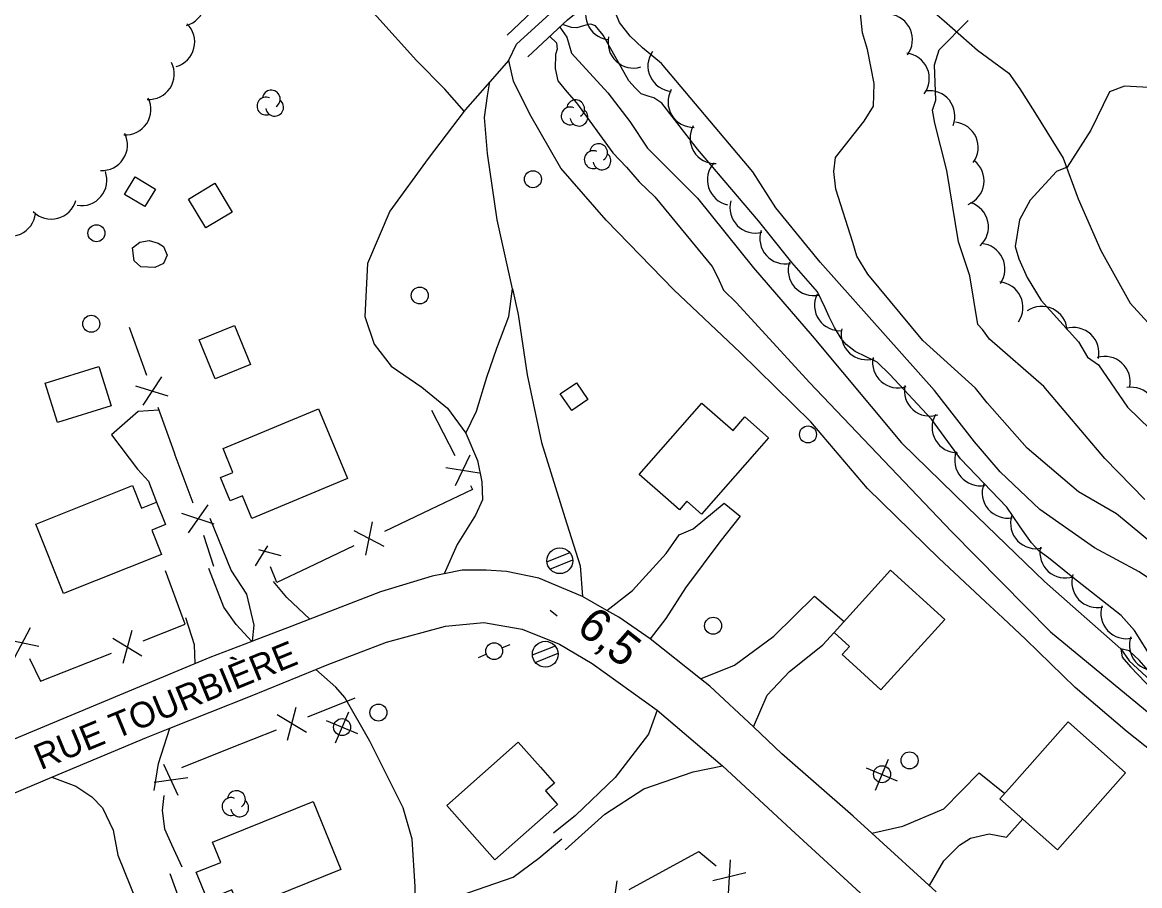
# Model space of a CAD drawing. Extents: x 362852 to 366875, y 5563573 to 5566479.
# Drawn here: x 364026.8 to 364158.5, y 5565170.1 to 5565271.8 of the extents above; entities that cross this region are included whole.
import ezdxf

# ---------------------------------------------------------------- set-up
doc = ezdxf.new("R2010")
doc.units = 0
for name, color, linetype in [('Niveau 1', 7, 'Continuous'), ('Niveau 19', 7, 'Continuous'), ('Niveau 2', 7, 'Continuous'), ('Niveau 21', 7, 'Continuous'), ('Niveau 22', 7, 'Continuous'), ('Niveau 26', 7, 'Continuous'), ('Niveau 3', 7, 'Continuous'), ('Niveau 31', 7, 'Continuous'), ('Niveau 36', 7, 'Continuous'), ('Niveau 37', 7, 'Continuous'), ('Niveau 4', 7, 'Continuous'), ('Niveau 44', 7, 'Continuous')]:
    doc.layers.add(name, color=color, linetype=linetype)

msp = doc.modelspace()

# ---------------------------------------------------------------- linework, layer by layer
at = {"layer": 'Niveau 1'}
for points in [[(364155.73, 5565213.94), (364151.26, 5565216.52), (364145.21, 5565221.64), (364140.51, 5565227), (364139.13, 5565228.72), (364132.93, 5565234.34), (364126.45, 5565242.17), (364125.14, 5565244.26), (364124.67, 5565245.88), (364122.68, 5565252.18), (364122.44, 5565254.24), (364122.65, 5565255.88), (364126, 5565260.19), (364127.1, 5565261.92), (364127.19, 5565264.59), (364126.39, 5565268.61), (364125.82, 5565270.56), (364125.24, 5565276.2), (364124.06, 5565279.75), (364123.89, 5565281.37)], [(364191.01, 5565180.04), (364188.79, 5565182.93), (364182.01, 5565189.25), (364177.53, 5565194.49), (364176.97, 5565195.73), (364175.07, 5565198.72), (364172.72, 5565201.38), (364171.1, 5565202.69), (364170.4, 5565203.89), (364167.99, 5565206.18), (364165.32, 5565208.06), (364161.94, 5565208.77), (364155.73, 5565213.94)]]:
    msp.add_lwpolyline(points, dxfattribs=at)
at = {"layer": 'Niveau 19'}
for points in [[(364042.93, 5565226.14), (364040.49, 5565225.99), (364037.35, 5565223.24), (364040.42, 5565219.17), (364041.7, 5565217.77), (364042.64, 5565215.3)], [(364095.72, 5565202.55), (364098.74, 5565204.91), (364102.68, 5565209.25), (364104.22, 5565211.44), (364105.89, 5565212.15), (364109.54, 5565215.18), (364111.42, 5565213.64), (364109, 5565210.62), (364104.98, 5565205.22), (364102.66, 5565201.6), (364100.82, 5565199.22)], [(364053.96, 5565198.92), (364054.17, 5565200.82), (364053.3, 5565204.46), (364051.43, 5565207.28), (364048.98, 5565213.38)], [(364053.9, 5565198.89), (364052.02, 5565200.88), (364050.58, 5565202.94), (364048.82, 5565207.5)], [(364060.72, 5565201.51), (364058.01, 5565204.06), (364056.45, 5565205.96)], [(364106.75, 5565194.5), (364110.76, 5565196.1), (364115.38, 5565199.53), (364120.17, 5565204.21), (364123.65, 5565201.24)], [(364047.19, 5565196.28), (364047.13, 5565198.51), (364046.12, 5565201.68)], [(364112.96, 5565188.83), (364114.59, 5565192.58), (364117.21, 5565195.34), (364118.15, 5565196.1), (364121.13, 5565198.48), (364122.48, 5565199.95)], [(364101.62, 5565190.79), (364100.62, 5565187.97), (364096.68, 5565182.88), (364092.01, 5565178.4), (364089.42, 5565176.33)], [(364042.38, 5565181.35), (364042.9, 5565184.51), (364044.23, 5565188.68)], [(364090.81, 5565174.37), (364095.48, 5565178.54), (364100.05, 5565181.54), (364105.89, 5565183.53), (364109.33, 5565184.24)], [(364126.91, 5565176.33), (364130.59, 5565177.13), (364135.39, 5565179.19), (364139.58, 5565183.41), (364142.57, 5565180.98)], [(364030.33, 5565182.91), (364033.16, 5565181.85), (364035.02, 5565180.58), (364036.29, 5565179.29), (364037.54, 5565176.67), (364038.08, 5565173.73), (364040.32, 5565168.2), (364041.86, 5565164.58), (364042.81, 5565164.97), (364046.13, 5565166.33), (364044.28, 5565171.52)], [(364133.71, 5565170.15), (364135.39, 5565173.07), (364137.26, 5565174.9), (364138.55, 5565175.74), (364140.73, 5565176.23), (364142.78, 5565175.85), (364144.69, 5565177.99)]]:
    msp.add_lwpolyline(points, dxfattribs=at)
at = {"layer": 'Niveau 2'}
for points in [[(364169.87, 5565199.41), (364158.41, 5565207.09), (364153.15, 5565209.94), (364146.72, 5565214.43), (364142.05, 5565218.89), (364139.01, 5565222.39), (364134.3, 5565228.47), (364120.83, 5565243.58), (364115.63, 5565249.96), (364112.9, 5565254.22), (364102.13, 5565266.95), (364099.9, 5565268.79), (364098.45, 5565270.2), (364097.18, 5565271.8), (364096.39, 5565273.73), (364096.13, 5565275.63)], [(364159.5, 5565197.56), (364157.86, 5565200.2), (364156.29, 5565201.94), (364150.6, 5565206.43), (364147.72, 5565208.76), (364146.59, 5565209.55), (364145.71, 5565210.5), (364144.94, 5565211.62), (364144.33, 5565212.5), (364142.82, 5565214.7), (364137.38, 5565220.42), (364133.93, 5565225.08), (364129.05, 5565230.35), (364127.53, 5565231.79), (364124.96, 5565233.06), (364123.88, 5565233.87), (364123.29, 5565234.56), (364122.51, 5565235.87), (364121.88, 5565237.12), (364121.44, 5565238.19), (364120.5, 5565240.06), (364117.48, 5565243.52), (364113.55, 5565248.43), (364106.38, 5565256.89), (364102.18, 5565262.31), (364101.24, 5565262.93), (364100.69, 5565263.08), (364099.75, 5565263.38), (364099.03, 5565264.09), (364098.31, 5565264.92), (364095.26, 5565270.31), (364094.38, 5565271.4), (364093.8, 5565271.6), (364093.51, 5565271.54), (364092.95, 5565271.38), (364092.16, 5565271.18), (364091.52, 5565271.22), (364090.47, 5565271.54)], [(364159.09, 5565215.61), (364154.38, 5565220.43), (364147.17, 5565228.92), (364140.8, 5565234.49), (364139.94, 5565235.65), (364139.42, 5565236.22), (364138.48, 5565241.95), (364137.14, 5565245.97), (364135.77, 5565254.37), (364134.34, 5565259.95), (364134.08, 5565261.47), (364134.46, 5565262.64), (364134.29, 5565266.81), (364134.86, 5565268.57), (364138.25, 5565272.03)], [(364088.98, 5565270.15), (364089.77, 5565269.38), (364089.87, 5565268.67), (364089.64, 5565268.01), (364089.61, 5565266.37), (364089.94, 5565264.94), (364090.98, 5565263.61), (364092.13, 5565262.32), (364096.39, 5565256.43), (364098, 5565254.77), (364099.52, 5565253.01), (364101.36, 5565251.26), (364108.11, 5565243.06), (364108.76, 5565241.76), (364109.43, 5565240.28), (364110.97, 5565238.78), (364119.58, 5565229.4), (364136.3, 5565211.84), (364147.95, 5565200.02), (364160.49, 5565189.7)], [(364160.26, 5565264.1), (364156.67, 5565264.3), (364154.92, 5565263.62), (364152.73, 5565259.1), (364149.92, 5565254.76), (364148.66, 5565254.23), (364145.58, 5565250.87), (364144.32, 5565248.56), (364143.82, 5565245.41), (364144.24, 5565243.95), (364145.22, 5565241.76)], [(364145.22, 5565241.76), (364146.88, 5565239.06), (364151.28, 5565234.17), (364152.32, 5565232.36), (364153.63, 5565231.49), (364157.03, 5565226.48), (364159.71, 5565223.9)], [(364159.95, 5565194.94), (364158.45, 5565196.65), (364157.24, 5565197.78), (364156.24, 5565198.04), (364156.41, 5565197.06), (364157.38, 5565195.89), (364160.07, 5565193.11)]]:
    msp.add_lwpolyline(points, dxfattribs=at)
at = {"layer": 'Niveau 21'}
for points in [[(364134.51, 5565169.42), (364126.91, 5565176.33), (364124.72, 5565178.32), (364116.33, 5565185.67), (364112.96, 5565188.83), (364107.85, 5565193.62), (364106.75, 5565194.5), (364100.82, 5565199.22), (364097.11, 5565201.76), (364095.72, 5565202.55), (364092.82, 5565204.2), (364087.7, 5565206.36), (364083.87, 5565207.14), (364081.5, 5565207.29), (364078.67, 5565207.29), (364076.53, 5565206.87), (364075.14, 5565206.6), (364069.04, 5565204.72), (364060.72, 5565201.51), (364058.58, 5565200.68), (364053.96, 5565198.92)], [(363993.59, 5565168.04), (363999.45, 5565170.26), (364006.68, 5565173.48), (364017.42, 5565177.45), (364030.33, 5565182.91), (364041.49, 5565187.59), (364044.23, 5565188.68), (364053.71, 5565192.45), (364061.43, 5565195.61), (364062.75, 5565196.16), (364069.76, 5565198.82), (364076.7, 5565200.7), (364081.21, 5565201.11), (364083.69, 5565200.69), (364085.71, 5565200.33), (364090.12, 5565198.59), (364093.98, 5565196.3), (364101.62, 5565190.79), (364109.33, 5565184.24), (364117.4, 5565176.73), (364126.01, 5565168.87)], [(364053.96, 5565198.92), (364053.9, 5565198.89), (364048.94, 5565197), (364039.24, 5565192.98), (364025.88, 5565187.4), (364016.09, 5565183.48), (364014.36, 5565182.76), (364013.91, 5565182.57), (364007.04, 5565179.73), (363997.28, 5565175.97), (363992.44, 5565174), (363987.73, 5565172.09), (363986.96, 5565171.77), (363976.62, 5565167.53)]]:
    msp.add_lwpolyline(points, dxfattribs=at)
at = {"layer": 'Niveau 22'}
for points in [[(364078.88, 5565261.33), (364076.63, 5565263.95), (364073.27, 5565267.33), (364068.62, 5565272.5), (364065.48, 5565275.99), (364061.17, 5565280.82), (364057.89, 5565284.01), (364053.2, 5565287.6), (364047.59, 5565290.91), (364040.8, 5565295.09), (364034.75, 5565296.7), (364023.02, 5565297.13)], [(364084.17, 5565267.35), (364085.05, 5565269.23), (364092.44, 5565276.01), (364096.63, 5565281.14), (364099.26, 5565284.6), (364103.96, 5565288.57), (364104.64, 5565289.11)], [(364099.26, 5565284.6), (364102.01, 5565285.45), (364104.75, 5565286.01), (364107.2, 5565285.74), (364110.32, 5565284.54), (364117.87, 5565282.95), (364122.23, 5565281.45), (364124.41, 5565279.91), (364127.9, 5565277.18), (364130.98, 5565275.62), (364134.63, 5565272.69), (364135.45, 5565271.97), (364139.36, 5565268.54), (364143.05, 5565265.82), (364144.35, 5565263.98), (364146.13, 5565261.18), (364149.44, 5565255.82), (364151.22, 5565251.03), (364153.9, 5565244.95), (364157.36, 5565238.74), (364159.87, 5565235.97)], [(364084.17, 5565267.35), (364081.92, 5565264.8), (364079.02, 5565261.52), (364078.88, 5565261.33)], [(364162.1, 5565184.21), (364156.98, 5565188.24), (364150.86, 5565193.49), (364145.08, 5565199.13), (364142.35, 5565201.67), (364140.32, 5565203.56), (364134.82, 5565208.72), (364126.39, 5565216.9), (364119.72, 5565224.75), (364111.41, 5565232.92), (364103.6, 5565240.29), (364095.62, 5565248.5), (364090.27, 5565254.65), (364086.64, 5565260.99), (364084.69, 5565264.89), (364084.15, 5565267.3), (364084.17, 5565267.35)], [(364079.09, 5565223.41), (364080.36, 5565226.02), (364081.55, 5565230.02), (364082.76, 5565233.44), (364084.15, 5565237.18), (364084.58, 5565240.44), (364082.8, 5565248.56), (364081.64, 5565256.35), (364081.3, 5565260.62), (364081.65, 5565263.14), (364081.92, 5565264.8)], [(364078.88, 5565261.33), (364074.66, 5565255.76), (364070.12, 5565249.57), (364067.5, 5565243.42), (364067.18, 5565237.17), (364068.3, 5565233.9), (364070.31, 5565231.31), (364073.89, 5565228.85), (364076.92, 5565226.36), (364079.09, 5565223.41), (364080.45, 5565220.21), (364080.99, 5565217.7), (364081.04, 5565215.59), (364080.22, 5565213.75), (364078.07, 5565210.3), (364076.53, 5565206.87)], [(364084.58, 5565240.44), (364085.26, 5565237.39), (364086.31, 5565230.28), (364088.02, 5565222.31), (364090.74, 5565213.5), (364092.56, 5565207.79), (364092.82, 5565204.2)], [(364073.11, 5565166.57), (364073.14, 5565170.02), (364072.77, 5565175.59), (364071.71, 5565179.29), (364067.79, 5565187.16), (364064.84, 5565192.28), (364063.77, 5565193.53), (364061.43, 5565195.61)], [(364066.96, 5565149.28), (364068.23, 5565151.67), (364069.09, 5565156.15), (364069.87, 5565161.48), (364070.47, 5565163.54), (364071.38, 5565164.98), (364073.11, 5565166.57), (364075.26, 5565167.88), (364084.68, 5565171.15), (364087.7, 5565173.39), (364090.41, 5565175.63)]]:
    msp.add_lwpolyline(points, dxfattribs=at)
at = {"layer": 'Niveau 26'}
for points in [[(364083.95, 5565270.31), (364087.67, 5565273.8), (364091.35, 5565276.98)], [(364086.41, 5565267.73), (364091.08, 5565272.11), (364093.36, 5565273.97)]]:
    msp.add_lwpolyline(points, dxfattribs=at)
at = {"layer": 'Niveau 3'}
msp.add_line((364089.02, 5565202.57), (364089.85, 5565201.92), dxfattribs=at)
at = {"layer": 'Niveau 31'}
for points in [[(364041.28, 5565250.11), (364038.9, 5565251.54), (364040.14, 5565253.6), (364042.52, 5565252.16), (364041.28, 5565250.11)], [(364051.56, 5565249.46), (364048.46, 5565247.6), (364046.41, 5565251), (364049.51, 5565252.86), (364051.56, 5565249.46)], [(364043.49, 5565243.42), (364042.46, 5565242.95), (364040.8, 5565243.03), (364040.03, 5565243.71), (364039.84, 5565245.26), (364040.69, 5565245.92), (364041.79, 5565246.13), (364042.86, 5565245.81), (364043.49, 5565245.42), (364043.9, 5565244.4), (364043.49, 5565243.42)], [(364051.85, 5565236.11), (364053.72, 5565231.52), (364049.55, 5565229.83), (364047.68, 5565234.42), (364051.85, 5565236.11)], [(364035.86, 5565231.29), (364037.3, 5565226.64), (364030.97, 5565224.67), (364029.52, 5565229.32), (364035.86, 5565231.29)], [(364090.21, 5565228.05), (364092.11, 5565229.37), (364093.47, 5565227.4), (364091.57, 5565226.09), (364090.21, 5565228.05)], [(364113.38, 5565221.3), (364106.86, 5565213.9), (364105.14, 5565215.42), (364104.25, 5565214.41), (364102.62, 5565215.84), (364099.51, 5565218.57), (364106.91, 5565226.97), (364110.57, 5565223.74), (364111.97, 5565225.33), (364114.76, 5565222.87), (364113.38, 5565221.3)], [(364051.66, 5565218.8), (364050.5, 5565221.6), (364061.75, 5565226.28), (364065.16, 5565218.07), (364053.89, 5565213.38), (364052.79, 5565216.05), (364051.34, 5565215.45), (364050.2, 5565218.2), (364051.66, 5565218.8)], [(364043.25, 5565209.14), (364031.7, 5565204.53), (364028.43, 5565212.72), (364039.83, 5565217.27), (364040.89, 5565214.6), (364042.64, 5565215.3), (364043.7, 5565212.66), (364042.09, 5565212.02), (364043.25, 5565209.14)], [(364129.13, 5565207.29), (364135.52, 5565201.49), (364127.99, 5565193.2), (364125.11, 5565195.81), (364123.43, 5565197.34), (364124.3, 5565198.3), (364122.48, 5565199.95), (364129.13, 5565207.29)], [(364156.82, 5565183.43), (364148.8, 5565174.36), (364142.01, 5565180.36), (364143.42, 5565181.94), (364150.04, 5565189.43), (364156.82, 5565183.43)], [(364082.51, 5565173.17), (364076.84, 5565179.58), (364085.27, 5565187.03), (364087.88, 5565184.09), (364089.53, 5565182.22), (364088.48, 5565181.3), (364089.9, 5565179.69), (364082.51, 5565173.17)], [(364050.22, 5565172.88), (364049.25, 5565175.25), (364061.1, 5565180.05), (364064.35, 5565172.03), (364052.51, 5565167.24), (364051.53, 5565169.64), (364048.65, 5565168.48), (364047.34, 5565171.71), (364050.22, 5565172.88)]]:
    msp.add_lwpolyline(points, dxfattribs=at)
at = {"layer": 'Niveau 36'}
for p, q in [((364091.34, 5565209.35), (364088.66, 5565208.26)), ((364089, 5565207.41), (364091.69, 5565208.5)), ((364084.28, 5565198.51), (364083.36, 5565198.13)), ((364089.6, 5565198.35), (364086.92, 5565197.26)), ((364087.26, 5565196.41), (364089.95, 5565197.5)), ((364080.58, 5565197.01), (364081.5, 5565197.38)), ((364063.74, 5565186.95), (364065.29, 5565190.62)), ((364066.35, 5565188.01), (364062.68, 5565189.56)), ((364127.35, 5565181.38), (364128.9, 5565185.05)), ((364129.96, 5565182.44), (364126.29, 5565183.99))]:
    msp.add_line(p, q, dxfattribs=at)
for centre, radius in [((364087, 5565253.33), 1), ((364035.58, 5565246.97), 1), ((364073.66, 5565239.64), 1), ((364034.97, 5565236.31), 1), ((364119.4, 5565223.28), 1), ((364090.17, 5565208.4), 1.52), ((364108.22, 5565200.75), 1), ((364088.45, 5565197.39), 1.52), ((364082.43, 5565197.75), 1), ((364068.79, 5565190.52), 1), ((364064.52, 5565188.81), 1), ((364131.36, 5565184.89), 1), ((364128.12, 5565183.25), 1)]:
    msp.add_circle(centre, radius, dxfattribs=at)
at = {"layer": 'Niveau 37'}
for p, q in [((364039.44, 5565235.92), (364041.46, 5565230.27)), ((364043.23, 5565230.06), (364041.03, 5565226.72)), ((364044.04, 5565227.8), (364040.22, 5565228.98)), ((364075.03, 5565226.13), (364077.79, 5565220.8)), ((364079.57, 5565220.83), (364077.84, 5565217.23)), ((364080.68, 5565218.7), (364076.73, 5565219.36)), ((364048.69, 5565214.97), (364046.4, 5565211.7)), ((364049.44, 5565212.69), (364045.65, 5565213.98)), ((364074.92, 5565214.44), (364069.5, 5565211.86)), ((364067.3, 5565209.05), (364068.09, 5565212.97)), ((364048.17, 5565211.43), (364049.37, 5565207.75)), ((364069.47, 5565210.08), (364065.93, 5565211.94)), ((364054.33, 5565207.82), (364055.75, 5565210.16)), ((364054.66, 5565209.72), (364057.3, 5565209.01)), ((364065.89, 5565210.14), (364060.47, 5565207.57)), ((364045.8, 5565201.57), (364043.73, 5565207.2)), ((364027.77, 5565200.48), (364025.9, 5565196.94)), ((364039.74, 5565200.17), (364038.68, 5565196.31)), ((364028.79, 5565198.31), (364024.87, 5565199.11)), ((364037.5, 5565199.29), (364040.91, 5565197.19)), ((364031.77, 5565195.31), (364037.35, 5565197.51)), ((364066, 5565192.22), (364060.44, 5565189.96)), ((364058.09, 5565187.27), (364059.1, 5565191.14)), ((364060.31, 5565188.18), (364056.88, 5565190.24)), ((364056.74, 5565188.45), (364051.16, 5565186.23)), ((364051.16, 5565186.23), (364045.59, 5565184.02)), ((364045.19, 5565180.75), (364043.53, 5565184.39)), ((364046.34, 5565182.85), (364042.38, 5565182.28)), ((364044.43, 5565174.98), (364045.64, 5565172.36)), ((364098.34, 5565169.69), (364103.61, 5565172.56)), ((364110.22, 5565173.17), (364110.01, 5565169.18)), ((364112.06, 5565171.64), (364108.17, 5565170.71)), ((364096.87, 5565170.71), (364096.3, 5565166.75))]:
    msp.add_line(p, q, dxfattribs=at)
for points in [[(364042.81, 5565226.5), (364044.72, 5565221.15), (364044.83, 5565220.86)], [(364044.83, 5565220.86), (364046.83, 5565215.54), (364046.93, 5565215.23)], [(364079.63, 5565217.25), (364079.87, 5565216.79), (364074.92, 5565214.44)], [(364060.47, 5565207.57), (364056.84, 5565205.84), (364056.1, 5565207.68)], [(364041.07, 5565198.98), (364046.03, 5565200.94), (364045.8, 5565201.57)], [(364027.69, 5565196.9), (364028.97, 5565194.2), (364031.77, 5565195.31)], [(364043.51, 5565180.77), (364043.33, 5565178.98), (364043.58, 5565176.83), (364044.43, 5565174.98)], [(364103.61, 5565172.56), (364106.54, 5565174.16), (364108.59, 5565172.46)]]:
    msp.add_lwpolyline(points, dxfattribs=at)
at = {"layer": 'Niveau 4'}
msp.add_lwpolyline([(364090.17, 5565271.26), (364091, 5565270.07), (364091.54, 5565268.17), (364095.83, 5565263.49), (364098.42, 5565260.14), (364100.48, 5565257.01), (364106.4, 5565251.11), (364112.98, 5565242.89), (364119.91, 5565234.88), (364130.43, 5565222.29), (364138.17, 5565214.71), (364147.28, 5565205.96), (364156.24, 5565198.04), (364157.24, 5565196.6), (364160.24, 5565193.82)], dxfattribs=at)
at = {"layer": 'Niveau 44'}
for centre, radius, start, end in [((364045.37, 5565274.34), 3, 285.9851, 45.963), ((364096.2, 5565272.75), 3, 142.0815, 262.0594), ((364128.71, 5565269.78), 3, 323.3499, 83.3278), ((364044.15, 5565269.49), 3, 285.9851, 45.963), ((364098.84, 5565269.43), 3, 166.9494, 286.9273), ((364103.54, 5565266.67), 3, 145.4225, 265.4005), ((364130.69, 5565265.19), 3, 323.3499, 83.3278), ((364041.74, 5565265.72), 3, 266.5891, 26.567), ((364056.17, 5565262.78), 1.05, 304.3592, 171.8163), ((364105.91, 5565262.44), 3, 151.2798, 271.2578), ((364133.71, 5565260.76), 3, 338.6013, 98.5792), ((364038.99, 5565261.55), 3, 266.5891, 26.567), ((364055.54, 5565261.95), 1.05, 66.2054, 291.894), ((364056.57, 5565261.81), 1.05, 189.0269, 51.7112), ((364092.02, 5565261.62), 1.05, 304.3592, 171.8163), ((364091.38, 5565260.79), 1.05, 66.2054, 291.894), ((364092.42, 5565260.65), 1.05, 189.0269, 51.7112), ((364108.5, 5565258.17), 3, 151.2798, 271.2578), ((364136.45, 5565257.07), 3, 323.935, 83.913), ((364036.23, 5565257.37), 3, 266.5891, 26.567), ((364094.73, 5565256.47), 1.05, 304.3592, 171.8163), ((364094.1, 5565255.64), 1.05, 66.2054, 291.894), ((364095.13, 5565255.5), 1.05, 189.0269, 51.7112), ((364137.14, 5565253.15), 3, 291.9533, 51.9312), ((364033.81, 5565253.22), 3, 260.0686, 20.0465), ((364110.55, 5565253.26), 3, 137.7371, 257.7151), ((364030.25, 5565251.63), 3, 224.7504, 344.7283), ((364113.19, 5565250), 3, 165.0213, 284.9993), ((364137.66, 5565247.7), 3, 312.7989, 72.7768), ((364025.42, 5565249.63), 3, 233.6447, 353.6227), ((364116.73, 5565246.36), 3, 161.8301, 281.808), ((364139.6, 5565242.77), 3, 325.187, 85.165), ((364120.06, 5565242.63), 3, 161.8301, 281.808), ((364141.73, 5565238.25), 3, 325.187, 85.165), ((364123.17, 5565238.49), 3, 154.5465, 274.5244), ((364146.93, 5565235.36), 3, 4.3966, 124.3745), ((364126.31, 5565235.07), 3, 167.3963, 287.3742), ((364150.68, 5565232.87), 3, 347.2163, 107.1942), ((364130.01, 5565231.75), 3, 168.4753, 288.4533), ((364154.35, 5565229.47), 3, 347.2163, 107.1942), ((364133.75, 5565228.44), 3, 168.4753, 288.4533), ((364157.47, 5565225.83), 3, 339.5562, 99.5342), ((364137.02, 5565224.11), 3, 149.9453, 269.9232), ((364139.68, 5565220.23), 3, 160.3806, 280.3585), ((364142.92, 5565216.42), 3, 160.3806, 280.3585), ((364146.26, 5565212.82), 3, 163.5467, 283.5247), ((364149.72, 5565209.37), 3, 167.91, 287.8879), ((364153.48, 5565205.88), 3, 162.9219, 282.8999), ((364156.89, 5565202.22), 3, 162.9219, 282.8999), ((364160.26, 5565198.46), 3, 160.8954, 280.8734), ((364051.43, 5565179.45), 1.05, 66.2054, 291.894), ((364052.07, 5565180.27), 1.05, 304.3592, 171.8163), ((364052.46, 5565179.3), 1.05, 189.0269, 51.7112)]:
    msp.add_arc(centre, radius, start, end, dxfattribs=at)

# ---------------------------------------------------------------- texts
at = {"layer": 'Niveau 21'}
msp.add_text('RUE TOURBIÈRE', height=3, rotation=22.3918, dxfattribs=at).set_placement((364029.01, 5565183.72))
at = {"layer": 'Niveau 3'}
msp.add_text('6,5  ', height=3.93, rotation=321.7364, dxfattribs=at).set_placement((364091.96, 5565200.19))

doc.saveas('drawing.dxf')
